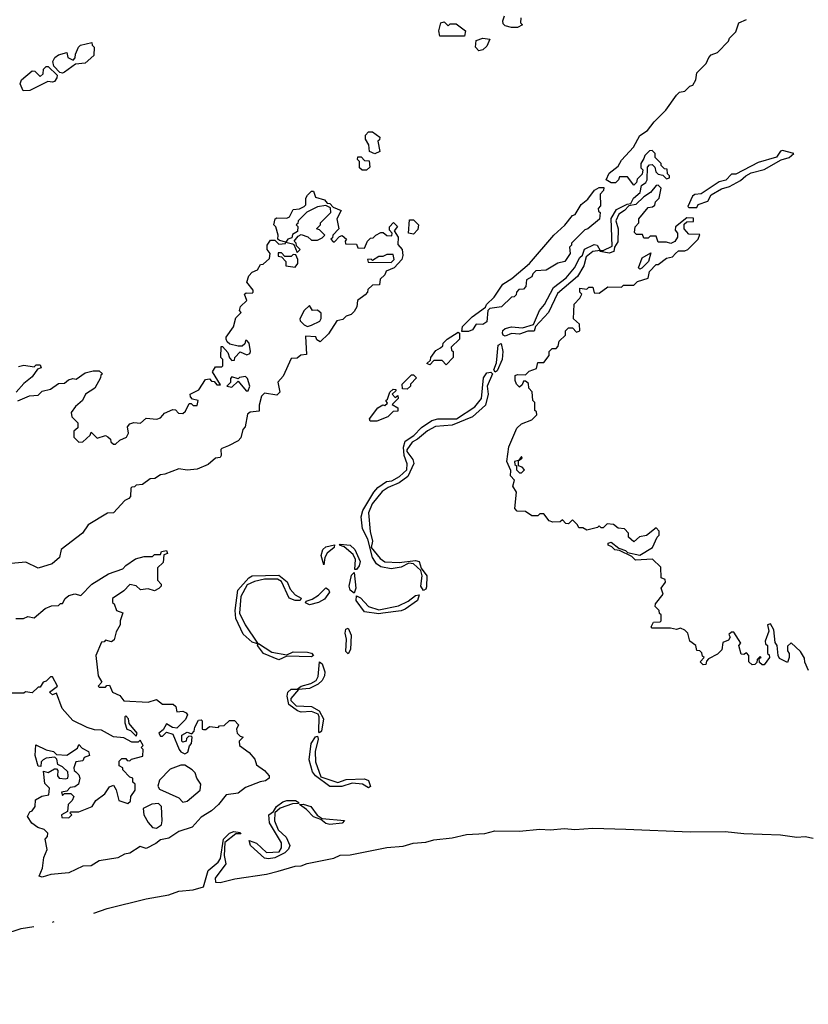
# Model space of a CAD drawing. Extents: x 2293878 to 2522763, y 823964 to 1006972.
# Tile 377 of 407: x 2509255 to 2513121, y 858957 to 863780. Entities that reach past the tile are written whole.
import ezdxf

# ---------------------------------------------------------------- set-up
doc = ezdxf.new("R2010")
doc.units = 0

msp = doc.modelspace()

# ---------------------------------------------------------------- linework, layer by layer
at = {"layer": '0CON20XD'}
for points in [[(2511695, 863742.5), (2511665, 863742.5), (2511635, 863750), (2511625, 863760), (2511622.5, 863775), (2511631.7, 863798.3)], [(2511711.7, 863788.3), (2511710, 863765), (2511720, 863755), (2511695, 863742.5)], [(2511435, 863700), (2511315, 863700), (2511310, 863725), (2511320, 863765), (2511335, 863770), (2511355, 863750), (2511365, 863760), (2511395, 863760), (2511440, 863725), (2511435, 863700)], [(2513121.7, 860591.7), (2513103, 860633), (2513101.7, 860651.7), (2513082.5, 860685), (2513037, 860727), (2513018.3, 860711.7), (2513018.3, 860688.3), (2513027.5, 860675), (2513027.5, 860655), (2513018.3, 860631.7), (2512980, 860650), (2512972.5, 860665), (2512967.5, 860715), (2512958.3, 860728.3), (2512951.7, 860791.7), (2512935, 860820), (2512920, 860815), (2512927.5, 860785), (2512910, 860735), (2512911.7, 860721.7), (2512920, 860715), (2512920, 860675), (2512928.3, 860668.3), (2512930, 860655), (2512905, 860620), (2512895, 860620), (2512881.7, 860631.7), (2512880, 860650), (2512890, 860655), (2512885, 860660), (2512870, 860645), (2512868.3, 860631.7), (2512858.3, 860621.7), (2512845, 860620), (2512830, 860635), (2512830, 860665), (2512818.3, 860678.3), (2512805, 860670), (2512791.7, 860671.7), (2512780, 860715), (2512790, 860725), (2512755, 860780), (2512745, 860780), (2512731.7, 860768.3), (2512737.5, 860755), (2512729.3, 860740.7), (2512701.7, 860728.3), (2512696.4, 860693.6), (2512675, 860672.5), (2512631.7, 860648.3), (2512621.7, 860638.3), (2512618.3, 860621.7), (2512605, 860620), (2512590, 860635), (2512610, 860655), (2512601.7, 860661.7), (2512598.3, 860678.3), (2512588.3, 860688.3), (2512575, 860690), (2512570, 860715), (2512540, 860735), (2512530, 860775), (2512515, 860790), (2512495, 860800), (2512475, 860792.5), (2512445, 860800), (2512355, 860800), (2512350, 860805), (2512361.7, 860828.3), (2512395, 860830), (2512400, 860835), (2512400, 860865), (2512391.7, 860871.7), (2512390, 860885), (2512370, 860905), (2512371.7, 860918.3), (2512410, 860965), (2512400, 860995), (2512420, 861025), (2512418.3, 861038.3), (2512400, 861045), (2512398.3, 861098.3), (2512357, 861137), (2512273, 861133), (2512255, 861150), (2512195, 861180), (2512173, 861183), (2512158.3, 861198.3), (2512140, 861205), (2512140, 861215), (2512155, 861220), (2512191.7, 861191.7), (2512225, 861180), (2512235, 861170), (2512295, 861157.5), (2512356.4, 861193.6), (2512380, 861245), (2512390, 861255), (2512390, 861275), (2512375, 861290), (2512327, 861253), (2512293, 861247), (2512265, 861222.5), (2512240, 861245), (2512240, 861265), (2512220, 861285), (2512188.3, 861288.3), (2512165, 861307.5), (2512135, 861310), (2512115, 861290), (2512105, 861290), (2512095, 861300), (2512087.5, 861292.5), (2512035, 861280), (2512015, 861290), (2511995, 861290), (2511990, 861305), (2511965, 861330), (2511945, 861310), (2511931.7, 861311.7), (2511915, 861330), (2511905, 861320), (2511868.3, 861318.3), (2511850, 861325), (2511825, 861360), (2511805, 861360), (2511795, 861350), (2511765, 861350), (2511735, 861370), (2511693, 861373), (2511682.5, 861385), (2511690, 861465), (2511672.5, 861495), (2511680, 861525), (2511660, 861545), (2511661.7, 861571.7), (2511642.5, 861615), (2511653, 861687), (2511691.7, 861778.3), (2511715, 861800), (2511765, 861820), (2511790, 861845), (2511788.3, 861858.3), (2511780, 861865), (2511780, 861905), (2511770, 861915), (2511767, 861957), (2511750, 861975), (2511748.3, 861998.3), (2511735, 862010), (2511725, 862010), (2511718.3, 861991.7), (2511705, 861980), (2511690, 861995), (2511683, 862013), (2511683, 862037), (2511695, 862042.5), (2511735, 862040), (2511751.7, 862058.3), (2511788.3, 862071.7), (2511795, 862100), (2511825, 862100), (2511850, 862135), (2511850, 862155), (2511865, 862170), (2511885, 862170), (2511895, 862180), (2511900, 862205), (2511930, 862235), (2511930, 862255), (2511945, 862270), (2511965, 862270), (2511985, 862250), (2512000, 862255), (2511998.3, 862288.3), (2511970, 862315), (2511973, 862387), (2512000, 862415), (2512010, 862435), (2512000, 862445), (2512000, 862465), (2512035, 862460), (2512045, 862470), (2512065, 862470), (2512071.7, 862441.7), (2512095, 862440), (2512138.3, 862471.7), (2512205, 862470), (2512215, 862480), (2512265, 862480), (2512283, 862497), (2512336.4, 862513.6), (2512343, 862547), (2512375, 862580), (2512385, 862580), (2512425, 862612.5), (2512455, 862617.5), (2512470, 862635), (2512485, 862647.5), (2512515, 862647.5), (2512530, 862655), (2512580, 862705), (2512588.3, 862728.3), (2512535, 862730), (2512512.5, 862755), (2512511.7, 862778.3), (2512525, 862790), (2512558.3, 862791.7), (2512558.3, 862808.3), (2512525, 862810), (2512470, 862765), (2512468.3, 862748.3), (2512480, 862735), (2512480, 862715), (2512466.4, 862693.6), (2512446.4, 862683.6), (2512425, 862690), (2512385, 862690), (2512375, 862720), (2512345, 862720), (2512335, 862710), (2512315, 862710), (2512308.3, 862728.3), (2512278.3, 862728.3), (2512268.3, 862738.3), (2512272.5, 862765), (2512290, 862785), (2512290, 862805), (2512335, 862860), (2512357, 862863), (2512368.3, 862871.7), (2512371.7, 862888.3), (2512390, 862905), (2512400, 862955), (2512385, 862970), (2512375, 862967.5), (2512346.7, 862933.3), (2512315, 862912.5), (2512276, 862874), (2512241.7, 862868.3), (2512220, 862845), (2512192, 862828), (2512177.5, 862795), (2512188, 862755), (2512187.7, 862692.3), (2512170, 862665), (2512166.7, 862645), (2512145, 862636.2), (2512100, 862645), (2512100, 862650), (2512115, 862650), (2512158.8, 862671.2), (2512154, 862806), (2512180.4, 862849.5), (2512233, 862877), (2512250, 862880), (2512263.6, 862906.4), (2512296.2, 862933.8), (2512303, 862967), (2512325, 862982.5), (2512330, 862995), (2512331.7, 863058.3), (2512341.7, 863068.3), (2512355, 863070), (2512368.3, 863058.3), (2512372.5, 863035), (2512385, 863022.5), (2512408.3, 863018.3), (2512425, 863000), (2512440, 863005), (2512440, 863015), (2512430, 863025), (2512428.3, 863048.3), (2512415, 863050), (2512400, 863065), (2512400, 863075), (2512370, 863105), (2512370, 863125), (2512355, 863140), (2512341.7, 863138.3), (2512320, 863115), (2512315, 863100), (2512300, 863075), (2512300, 863055), (2512310, 863045), (2512307, 863023), (2512281.7, 862998.3), (2512278.3, 862981.7), (2512265, 862970), (2512235, 863010), (2512195, 863010), (2512190, 862995), (2512175, 862980), (2512155, 862980), (2512130, 862995), (2512145, 863027.5), (2512188, 863062), (2512205, 863092.5), (2512263.8, 863156.2), (2512295, 863212.5), (2512333, 863237), (2512365, 863280), (2512423, 863337), (2512475, 863410), (2512490, 863425), (2512515, 863430), (2512540, 863455), (2512555, 863460), (2512570, 863485), (2512575, 863520), (2512620, 863565), (2512632.5, 863595), (2512645, 863607.5), (2512675, 863620), (2512730, 863675), (2512735, 863690), (2512765, 863720), (2512780, 863765), (2512818.3, 863781.7)], [(2511505, 863627.5), (2511490, 863645), (2511491.7, 863678.3), (2511525, 863690), (2511560, 863685), (2511545, 863650), (2511525, 863632.5), (2511505, 863627.5)], [(2509465, 863517.5), (2509451.7, 863521.7), (2509421.7, 863551.7), (2509417.5, 863575), (2509427.5, 863595), (2509445, 863607.5), (2509485, 863620), (2509490, 863595), (2509517.5, 863582.5), (2509527, 863593), (2509528.3, 863611.7), (2509542.5, 863645), (2509552.5, 863655), (2509608.3, 863668.3), (2509610, 863655), (2509620, 863645), (2509617.5, 863605), (2509575, 863567.5), (2509528.3, 863561.7), (2509475, 863522.5), (2509465, 863517.5)], [(2509271.7, 863431.7), (2509257.5, 863465), (2509263.3, 863485), (2509315, 863530), (2509328.3, 863528.3), (2509355, 863502.5), (2509370, 863515), (2509371.7, 863538.3), (2509385, 863550), (2509395, 863550), (2509438.3, 863508.3), (2509437.5, 863495), (2509425, 863477.5), (2509415, 863473.3), (2509393, 863477), (2509305, 863432.5), (2509271.7, 863431.7)], [(2510995, 863122.5), (2510970, 863135), (2510967, 863167), (2510950, 863195), (2510950, 863215), (2510965, 863230), (2510985, 863230), (2511020, 863205), (2511018.3, 863191.7), (2511010, 863185), (2511020, 863135), (2510995, 863122.5)], [(2510955, 863042.5), (2510933, 863043), (2510920, 863055), (2510920, 863085), (2510910, 863095), (2510911.7, 863108.3), (2510928.3, 863108.3), (2510945, 863090), (2510968.3, 863088.3), (2510971.7, 863058.3), (2510955, 863042.5)], [(2512575, 862860), (2512580, 862875), (2512628.8, 862891.2), (2512645, 862922.5), (2512695, 862951.2), (2512735, 862962.5), (2512788.3, 862991.7), (2512814.2, 863015.8), (2512840, 863030), (2512905, 863046.2), (2512987.3, 863092.7), (2513027.5, 863105), (2513050, 863125), (2512995, 863140), (2512985, 863136.7), (2512965, 863106.7), (2512875, 863081.2), (2512766, 863024), (2512745, 863022.5), (2512716.1, 862993.9), (2512683.9, 862986.1), (2512595, 862926.7), (2512565, 862923.8), (2512553.8, 862915), (2512530, 862865), (2512535, 862860), (2512575, 862860)], [(2509245, 861912.5), (2509303, 861937), (2509345, 861940), (2509365, 861960), (2509405, 861970), (2509445, 861997.5), (2509475, 862000), (2509493.9, 862016.1), (2509515, 862022.5), (2509531.7, 862018.3), (2509575, 862050), (2509615, 862060), (2509645, 862060), (2509660, 862045), (2509651.7, 862038.3), (2509650, 862025), (2509622.5, 861975), (2509577.5, 861945), (2509562.5, 861915), (2509527.5, 861885), (2509507.5, 861855), (2509510, 861835), (2509540, 861805), (2509540, 861780), (2509520, 861765), (2509520, 861735), (2509545, 861710), (2509565, 861712.5), (2509600, 861745), (2509605, 861760), (2509635, 861730), (2509675, 861742.5), (2509687, 861737), (2509700, 861725), (2509701.7, 861711.7), (2509715, 861700), (2509725, 861700), (2509745, 861720), (2509777.5, 861735), (2509787.5, 861755), (2509782.5, 861785), (2509795, 861800), (2509815, 861807.5), (2509847, 861803), (2509875, 861827.5), (2509927, 861823), (2509945, 861830), (2509957, 861843), (2509965, 861852.5), (2510005, 861870), (2510018.3, 861868.3), (2510033, 861853), (2510055, 861850), (2510068.3, 861861.7), (2510085, 861900), (2510095, 861900), (2510105, 861890), (2510125, 861890), (2510130, 861915), (2510101.7, 861921.7), (2510091.7, 861931.7), (2510090, 861945), (2510133, 861967), (2510165, 862017.5), (2510185, 862020), (2510195, 862010), (2510208.3, 862008.3), (2510221.7, 861991.7), (2510238.3, 861991.7), (2510200, 862055), (2510215, 862080), (2510245, 862080), (2510250, 862085), (2510250, 862115), (2510240, 862125), (2510241.7, 862178.3), (2510248.3, 862178.3), (2510275, 862150), (2510283, 862123), (2510295, 862110), (2510308.3, 862111.7), (2510310, 862125), (2510335, 862152.5), (2510368.3, 862138.3), (2510382.5, 862145), (2510386.7, 862155), (2510380, 862195), (2510368.3, 862208.3), (2510361.7, 862208.3), (2510358.3, 862191.7), (2510345, 862180), (2510325, 862180), (2510285, 862190), (2510271.7, 862201.7), (2510267.5, 862215), (2510267.5, 862225), (2510302.5, 862275), (2510315, 862320), (2510340, 862345), (2510332.5, 862355), (2510337.5, 862375), (2510367.5, 862405), (2510357.5, 862435), (2510365, 862442.5), (2510395, 862440), (2510400, 862445), (2510400, 862455), (2510367.5, 862495), (2510377.5, 862525), (2510395, 862542.5), (2510420, 862555), (2510435, 862580), (2510448.3, 862581.7), (2510480, 862610), (2510482.5, 862635), (2510467.5, 862655), (2510467.5, 862675), (2510485, 862700), (2510505, 862700), (2510525, 862680), (2510557, 862683), (2510560, 862690), (2510591.7, 862681.7), (2510598.3, 862678.3), (2510615, 862640), (2510630, 862655), (2510611.7, 862671.7), (2510610, 862685), (2510600, 862695), (2510620, 862720), (2510635, 862727.5), (2510667, 862717), (2510685, 862700), (2510715, 862700), (2510738.3, 862711.7), (2510750, 862725), (2510725, 862750), (2510710, 862755), (2510730, 862775), (2510730, 862785), (2510780, 862835), (2510778.3, 862858.3), (2510755, 862870), (2510715, 862862.5), (2510663, 862837), (2510620, 862795), (2510618.3, 862781.7), (2510610, 862775), (2510617.5, 862767.5), (2510617, 862743), (2510591.7, 862728.3), (2510588.3, 862711.7), (2510570, 862705), (2510560, 862690), (2510528.3, 862698.3), (2510520, 862705), (2510522.5, 862725), (2510510, 862765), (2510500, 862775), (2510507.5, 862805), (2510515, 862810), (2510565, 862807.5), (2510577.5, 862815), (2510595, 862850), (2510627, 862853), (2510650, 862865), (2510657, 862873), (2510657.5, 862905), (2510665, 862920), (2510685, 862940), (2510695, 862940), (2510705, 862910), (2510748.3, 862898.3), (2510761.7, 862881.7), (2510775, 862880), (2510791.7, 862861.7), (2510830, 862845), (2510810, 862805), (2510820, 862755), (2510790, 862725), (2510788.3, 862711.7), (2510780, 862705), (2510791.7, 862691.7), (2510798.3, 862691.7), (2510821.7, 862718.3), (2510835, 862722.5), (2510857.5, 862705), (2510850, 862695), (2510851.7, 862681.7), (2510905, 862680), (2510911.7, 862661.7), (2510945, 862660), (2510960, 862695), (2510975, 862710), (2510988.3, 862711.7), (2511000, 862725), (2511025, 862737.5), (2511037, 862737), (2511055, 862722.5), (2511078.3, 862721.7), (2511080, 862735), (2511068.3, 862748.3), (2511067.5, 862765), (2511086.4, 862786.4), (2511107, 862767), (2511090, 862745), (2511110, 862715), (2511108.3, 862678.3), (2511130, 862655), (2511132.5, 862625), (2511127.5, 862605), (2511090, 862565), (2511051.7, 862548.3), (2511045, 862530), (2511021.7, 862508.3), (2511018.3, 862481.7), (2510985, 862480), (2510961.7, 862458.3), (2510960, 862445), (2510948.3, 862431.7), (2510910, 862405), (2510907, 862373), (2510895, 862350), (2510880, 862335), (2510855, 862327.5), (2510838.3, 862311.7), (2510810, 862305), (2510769.3, 862240.7), (2510728.3, 862201.7), (2510711.7, 862211.7), (2510707, 862227), (2510655, 862230), (2510660, 862140), (2510633, 862137), (2510615, 862122.5), (2510585, 862120), (2510547, 862033), (2510520, 862005), (2510530, 861955), (2510515, 861940), (2510455, 861950), (2510440, 861935), (2510428.3, 861891.7), (2510428.3, 861861.7), (2510385, 861857.5), (2510371.7, 861848.3), (2510360, 861785), (2510348.3, 861771.7), (2510338.3, 861731.7), (2510325, 861717.5), (2510278.3, 861691.7), (2510245, 861680), (2510240, 861675), (2510242.5, 861645), (2510237.5, 861635), (2510215, 861632.5), (2510178.3, 861601.7), (2510125, 861578.8), (2510075, 861572.5), (2510035, 861580), (2509967, 861553), (2509945, 861550), (2509917, 861533), (2509895, 861530), (2509857, 861503), (2509825, 861500), (2509818.3, 861491.7), (2509805, 861490), (2509800, 861485), (2509797.5, 861445), (2509790, 861435), (2509770, 861425), (2509715, 861363.8), (2509685, 861362.5), (2509590, 861305), (2509562.5, 861265), (2509457.5, 861185), (2509450, 861145), (2509413.3, 861115), (2509345, 861093.8), (2509285, 861123.3), (2509213.6, 861116.4)], [(2511421.7, 862251.7), (2511425, 862277.5), (2511472.5, 862325), (2511538.3, 862371.7), (2511542.5, 862385), (2511580, 862420), (2511623.8, 862485), (2511668, 862512), (2511754, 862586), (2511874, 862725), (2511926.4, 862773.6), (2511965, 862820), (2511977.5, 862825), (2512006.7, 862875), (2512039.3, 862900.7), (2512072.5, 862945), (2512095, 862957.5), (2512118.3, 862958.3), (2512117, 862943), (2512100, 862925), (2512101.7, 862868.3), (2512090, 862855), (2512091.7, 862841.7), (2512100, 862835), (2512097, 862803), (2512040, 862755), (2512025, 862750), (2511960, 862685), (2511960, 862675), (2511950, 862665), (2511952.5, 862635), (2511927.5, 862595), (2511893, 862587), (2511835, 862552.5), (2511785, 862550), (2511770, 862535), (2511765, 862520), (2511740, 862505), (2511736.4, 862473.6), (2511725, 862460), (2511701.7, 862458.3), (2511690, 862445), (2511688.3, 862431.7), (2511678.3, 862421.7), (2511665, 862420), (2511617, 862373), (2511560, 862365), (2511550, 862355), (2511545, 862300), (2511525, 862287.5), (2511491.7, 862288.3), (2511475, 862260), (2511455, 862252.5), (2511421.7, 862251.7)], [(2511185, 862730), (2511160, 862735), (2511165, 862800), (2511185, 862800), (2511210, 862775), (2511207, 862753), (2511185, 862730)], [(2511635, 862230), (2511625, 862233.8), (2511621.4, 862245), (2511623.4, 862256.6), (2511635, 862268), (2511665, 862275.7), (2511719.6, 862270.5), (2511773.6, 862286.4), (2511802.5, 862355), (2511827.5, 862385), (2511872.1, 862467.9), (2511934, 862515), (2511974, 862565), (2512001.2, 862615), (2512014.1, 862625.9), (2512024.3, 862655.7), (2512071.2, 862678.8), (2512085.7, 862675.7), (2512100, 862650), (2512065, 862643.8), (2512032.3, 862617.7), (2512020, 862575), (2511988.5, 862521.5), (2511891.3, 862438.7), (2511847.5, 862345), (2511783, 862277), (2511776.4, 862253.6), (2511745, 862254), (2511705, 862240), (2511665, 862242.9), (2511635, 862230)], [(2510605, 862567.5), (2510617.5, 862585), (2510617.5, 862605), (2510608.3, 862628.3), (2510595, 862630), (2510585, 862620), (2510555, 862620), (2510538.3, 862638.3), (2510521.7, 862638.3), (2510521.7, 862621.7), (2510538.3, 862618.3), (2510560, 862595), (2510560, 862575), (2510605, 862567.5)], [(2511075, 862590), (2511090, 862605), (2511085, 862630), (2511055, 862630), (2511035, 862620), (2511015, 862620), (2510985, 862600), (2510977.5, 862607.5), (2510960, 862605), (2510962.5, 862592.5), (2511075, 862590)], [(2512295, 862557.5), (2512287.5, 862565), (2512306.4, 862613.6), (2512348.3, 862638.3), (2512337.5, 862595), (2512305, 862562.5), (2512295, 862557.5)], [(2510665, 862277.5), (2510685, 862283.3), (2510726.4, 862303.6), (2510733, 862317), (2510733, 862343), (2510715, 862357.5), (2510690, 862355), (2510675, 862380), (2510650, 862355), (2510627.5, 862315), (2510630, 862305), (2510650, 862285), (2510665, 862277.5)], [(2511345, 862090), (2511325, 862110), (2511285, 862110), (2511265, 862090), (2511250, 862095), (2511268.3, 862111.7), (2511270, 862125), (2511295, 862160), (2511318.3, 862171.7), (2511328.3, 862181.7), (2511330, 862195), (2511350, 862215), (2511405, 862250), (2511410, 862245), (2511410, 862215), (2511370, 862175), (2511371.7, 862161.7), (2511380, 862155), (2511380, 862125), (2511345, 862090)], [(2511585, 862053.3), (2511578.8, 862065), (2511591.7, 862098.3), (2511600.8, 862185), (2511615, 862193.3), (2511622.9, 862155), (2511620.6, 862115), (2511595, 862060), (2511585, 862053.3)], [(2509249.3, 862080.7), (2509275, 862087.5), (2509325, 862080), (2509335, 862090), (2509355, 862090), (2509360, 862075), (2509341.7, 862068.3), (2509315, 862030), (2509275, 861997.5), (2509237.5, 861955)], [(2511235, 860983.8), (2511221.2, 861005), (2511228, 861055), (2511221.2, 861081.2), (2511185, 861114), (2511162.5, 861117.5), (2511125, 861098.1), (2511075, 861090), (2511025, 861100), (2511004.6, 861114.6), (2510984.5, 861145), (2510961.9, 861235), (2510935.5, 861285), (2510929.4, 861345), (2510936.7, 861375), (2510990, 861465), (2511010.9, 861489.1), (2511052.6, 861517.4), (2511078.6, 861521.4), (2511117.3, 861542.7), (2511152.9, 861575), (2511153.5, 861605), (2511140, 861645), (2511135.7, 861685.7), (2511144.6, 861715.4), (2511187.3, 861742.7), (2511225, 861782.9), (2511275, 861817.1), (2511305, 861824.4), (2511395.8, 861824.2), (2511486.3, 861883.7), (2511518.6, 861925), (2511528, 862025), (2511545, 862050), (2511565, 862053.3), (2511573.3, 862045), (2511545.8, 861985), (2511550.6, 861945), (2511538.5, 861891.5), (2511474, 861835), (2511375, 861793.3), (2511292.9, 861787.1), (2511253.8, 861766.2), (2511205.4, 861724.6), (2511179.1, 861710.9), (2511153, 861673), (2511152.5, 861665), (2511181.4, 861625), (2511186.5, 861606.5), (2511158.2, 861541.8), (2511115, 861511.9), (2511061.3, 861488.7), (2511031.8, 861468.2), (2510982, 861408), (2510964.4, 861365), (2510972.7, 861272.7), (2510983.8, 861226.2), (2510977.5, 861195), (2511021.1, 861141.1), (2511045, 861124.4), (2511115, 861120.5), (2511195, 861130.8), (2511213.8, 861125), (2511223, 861093), (2511250.8, 861055), (2511248.8, 861001.2), (2511245, 860990), (2511235, 860983.8)], [(2510375, 861962.5), (2510383.3, 861985), (2510371.7, 862021.7), (2510361.7, 862031.7), (2510333, 862027), (2510325, 862020), (2510295, 862030), (2510288.3, 862021.7), (2510287.5, 862002.5), (2510270, 861985), (2510295, 861980), (2510325, 862010), (2510365, 861962.5), (2510375, 861962.5)], [(2511155, 861970), (2511131.7, 861971.7), (2511130, 861995), (2511175, 862040), (2511185, 862040), (2511200, 862025), (2511170, 861995), (2511170, 861985), (2511155, 861970)], [(2511005, 861812.5), (2510972.5, 861812.5), (2510970, 861825), (2511010.7, 861879.3), (2511035, 861892.5), (2511045, 861890), (2511058.3, 861901.7), (2511050, 861915), (2511058.3, 861921.7), (2511070, 861955), (2511085, 861970), (2511098.3, 861968.3), (2511098.3, 861961.7), (2511080, 861945), (2511095, 861930), (2511108.3, 861938.3), (2511110, 861925), (2511080, 861895), (2511108.3, 861878.3), (2511108.3, 861861.7), (2511085, 861860), (2511060, 861835), (2511005, 861812.5)], [(2511715, 861560), (2511730, 861575), (2511718.3, 861588.3), (2511700, 861595), (2511700, 861620), (2511718.3, 861631.7), (2511715, 861640), (2511700, 861620), (2511680, 861615), (2511681.7, 861601.7), (2511690, 861595), (2511690, 861575), (2511705, 861560), (2511715, 861560)], [(2509235, 860846.2), (2509273, 860847), (2509295, 860856.7), (2509325, 860850), (2509380, 860895), (2509410.7, 860909.3), (2509445, 860910), (2509455, 860920), (2509465, 860920), (2509477.5, 860945), (2509495, 860960), (2509525, 860966.7), (2509555, 860960), (2509607.5, 861015), (2509690, 861065), (2509760.7, 861089.3), (2509775, 861106.7), (2509821.7, 861138.3), (2509865, 861150), (2509905, 861150), (2509915, 861160), (2509945, 861160), (2509950, 861175), (2509975, 861180), (2509980, 861165), (2509961.7, 861158.3), (2509958.3, 861121.7), (2509930, 861095), (2509930, 861035), (2509947.5, 861015), (2509947.5, 861005), (2509936.4, 860993.6), (2509915, 860982.5), (2509885, 860992.5), (2509847, 860987), (2509826.2, 861006.2), (2509795, 861012.5), (2509765, 860982.5), (2509710, 860945), (2509710, 860925), (2509718.3, 860918.3), (2509730, 860885), (2509760, 860875), (2509747.5, 860835), (2509747.5, 860815), (2509728.3, 860781.7), (2509718.3, 860741.7), (2509705, 860732.5), (2509675, 860740), (2509668.3, 860731.7), (2509655, 860730), (2509627.5, 860665), (2509640, 860565), (2509657.5, 860535), (2509640, 860515), (2509645, 860510), (2509675, 860510), (2509681.7, 860518.3), (2509695, 860520), (2509710, 860485), (2509745, 860470), (2509765, 860442.5), (2509885, 860437.5), (2509925, 860450), (2509955, 860427.5), (2510007, 860427), (2510020, 860415), (2510025, 860390), (2510055, 860392.5), (2510070, 860385), (2510077.5, 860375), (2510068.3, 860351.7), (2510025, 860310), (2510003, 860313), (2509975, 860330), (2509958.3, 860301.7), (2509937.5, 860285), (2509945, 860270), (2509955, 860270), (2509975, 860290), (2510005, 860280), (2510036.7, 860205), (2510045, 860193.3), (2510065, 860183.3), (2510078.3, 860191.7), (2510087.5, 860222.5), (2510097.5, 860235), (2510100, 860265), (2510095, 860270), (2510081.7, 860268.3), (2510071.7, 860258.3), (2510070, 860245), (2510055, 860240), (2510050, 860245), (2510050, 860275), (2510075, 860290), (2510098.3, 860281.7), (2510110, 860295), (2510112.5, 860315), (2510131.7, 860348.3), (2510145, 860350), (2510150, 860345), (2510150, 860305), (2510155, 860302.5), (2510167, 860303), (2510185, 860317.5), (2510227, 860313), (2510235, 860320), (2510257, 860323), (2510283, 860347), (2510307, 860347), (2510327.5, 860325), (2510317.5, 860305), (2510320, 860285), (2510335, 860270), (2510350, 860265), (2510330, 860245), (2510332.5, 860225), (2510379.3, 860189.3), (2510407, 860157), (2510415, 860130), (2510455, 860102.5), (2510477.5, 860075), (2510477.5, 860065), (2510459.6, 860050.5), (2510433.6, 860046.4), (2510361.2, 860018.8), (2510325, 859991.2), (2510267.5, 859982.5), (2510230, 859935), (2510195, 859903.8), (2510145, 859873.3), (2510100, 859825), (2510035, 859803.3), (2509985, 859770), (2509945, 859762.5), (2509922.5, 859745), (2509875, 859720), (2509845, 859730), (2509795, 859697.5), (2509768.3, 859691.7), (2509735.5, 859674.5), (2509645, 859660), (2509605, 859634.2), (2509565, 859633.3), (2509495, 859601.2), (2509407, 859593), (2509365, 859580), (2509350, 859585), (2509367, 859623), (2509373.3, 859675), (2509390, 859715), (2509380, 859765), (2509391.7, 859778.3), (2509392.5, 859795), (2509375, 859812.5), (2509343, 859823), (2509313.6, 859843.6), (2509293, 859877), (2509305, 859900), (2509316.4, 859903.6), (2509330, 859925), (2509331.7, 859958.3), (2509363.6, 859976.4), (2509397.5, 859982.5), (2509400, 860015), (2509378.3, 860038.3), (2509371.7, 860098.3), (2509395, 860092.5), (2509425, 860110), (2509435, 860110), (2509441.7, 860101.7), (2509440, 860075), (2509447.5, 860065), (2509479.3, 860060.7), (2509490, 860065), (2509492.5, 860075), (2509490, 860095), (2509465, 860120), (2509441.7, 860131.7), (2509437, 860157), (2509427.5, 860167.5), (2509385, 860162.5), (2509370, 860155), (2509360, 860145), (2509358.3, 860121.7), (2509345, 860122.5), (2509331.2, 860175), (2509333, 860227), (2509385, 860202.5), (2509420, 860195), (2509435, 860180), (2509485, 860177.5), (2509538.3, 860211.7), (2509545, 860230), (2509561.7, 860211.7), (2509592.5, 860195), (2509597.5, 860175), (2509570, 860165), (2509565, 860150), (2509530, 860145), (2509520, 860115), (2509521.7, 860101.7), (2509530, 860095), (2509545, 860080), (2509550, 860065), (2509542.5, 860035), (2509525, 860022.5), (2509501.7, 860018.3), (2509485, 860000), (2509460, 859995), (2509465, 859980), (2509475, 859990), (2509505, 859990), (2509520, 859975), (2509512.5, 859955), (2509492.5, 859935), (2509488.3, 859901.7), (2509460, 859885), (2509461.7, 859871.7), (2509495, 859870), (2509510, 859885), (2509500, 859895), (2509505, 859900), (2509545, 859900), (2509610, 859925), (2509627.5, 859955), (2509671.7, 859988.3), (2509695, 860022.5), (2509715, 860030), (2509727, 860007), (2509740, 859955), (2509785, 859940), (2509798.3, 859951.7), (2509800, 859975), (2509820, 860005), (2509820, 860035), (2509810, 860045), (2509810, 860065), (2509795, 860070), (2509760, 860105), (2509760, 860115), (2509742.5, 860125), (2509743, 860147), (2509755, 860160), (2509775, 860160), (2509781.7, 860151.7), (2509795, 860150), (2509803, 860157), (2509858.3, 860171.7), (2509860, 860205), (2509850, 860215), (2509860, 860225), (2509845, 860250), (2509835, 860240), (2509805, 860240), (2509765, 860262.5), (2509715, 860267.5), (2509655, 860298.8), (2509620.7, 860300.7), (2509585, 860313.3), (2509515, 860347.5), (2509462.5, 860405), (2509435, 860480), (2509415, 860472.5), (2509400, 860485), (2509440, 860515), (2509415, 860560), (2509405, 860560), (2509385, 860540), (2509370, 860535), (2509355, 860510), (2509345, 860510), (2509315, 860482.5), (2509282.5, 860487.5), (2509275, 860480), (2509215, 860480)], [(2510745, 861110), (2510733.1, 861155), (2510741.2, 861185), (2510755, 861197.9), (2510797.3, 861207.3), (2510796, 861195), (2510762.7, 861167.3), (2510750, 861145), (2510745, 861110)], [(2510905, 861086), (2510897, 861087), (2510900.6, 861135), (2510889.6, 861159.6), (2510845, 861197.5), (2510822.5, 861205), (2510825, 861210), (2510875, 861206.4), (2510897.8, 861185), (2510924.2, 861125), (2510919.5, 861105), (2510905, 861086)], [(2510420, 860720), (2510415, 860723.3), (2510395, 860730.6), (2510350.3, 860770.3), (2510315, 860846.7), (2510311.5, 860885), (2510323.8, 860985), (2510377.8, 861045), (2510395, 861056.2), (2510525, 861059.5), (2510566.4, 861026.4), (2510580.2, 860990.2), (2510605, 860962), (2510635, 860946.2), (2510630, 860935), (2510605, 860934.3), (2510575, 860945.7), (2510537.4, 861027.4), (2510518.9, 861038.9), (2510455, 861038.8), (2510405, 861028.5), (2510369.1, 861010.9), (2510339.5, 860955), (2510332.2, 860872.2), (2510359.5, 860815), (2510420, 860725), (2510420, 860720)], [(2510895, 860971.2), (2510874.6, 860984.7), (2510870, 861005), (2510880.9, 861059.1), (2510895, 861072.5), (2510902.7, 860995), (2510895, 860971.2)], [(2510675, 860912.7), (2510655, 860924), (2510658.6, 860931.4), (2510688.4, 860941.6), (2510718.9, 860961.1), (2510755, 860996.2), (2510769.3, 860989.3), (2510774.2, 860975), (2510748.6, 860941.4), (2510718.8, 860925), (2510675, 860912.7)], [(2511015, 860869.2), (2510945, 860878.6), (2510904.6, 860934.6), (2510905, 860957.5), (2510925, 860948.6), (2510964.6, 860904.6), (2511015, 860889.4), (2511112.2, 860907.8), (2511158.5, 860931.5), (2511195, 860960), (2511213, 860963), (2511204.4, 860935), (2511145, 860891.5), (2511125, 860883.6), (2511035, 860873.1), (2511015, 860869.2)], [(2510865, 860673.3), (2510853.3, 860685), (2510857.5, 860745), (2510850, 860775), (2510853.3, 860795), (2510865, 860800), (2510880, 860765), (2510876.7, 860695), (2510865, 860673.3)], [(2510525, 860644), (2510450.6, 860675), (2510420, 860715), (2510425, 860723.3), (2510490.9, 860680.9), (2510565, 860668.8), (2510595, 860682.5), (2510665, 860681.8), (2510685, 860677.1), (2510694.2, 860665), (2510685, 860659.5), (2510565, 860662.5), (2510525, 860644)], [(2510725, 860286.2), (2510721.8, 860291.8), (2510723.2, 860365), (2510717.5, 860377.5), (2510685, 860390.9), (2510635, 860387.9), (2510615.8, 860395), (2510574.5, 860425), (2510565.5, 860465.6), (2510569.6, 860485), (2510585, 860499.6), (2510615, 860500), (2510633.8, 860515), (2510682.3, 860527.7), (2510707.9, 860542.1), (2510718, 860562), (2510725, 860633.8), (2510737.5, 860625), (2510750.4, 860585), (2510748.5, 860565), (2510736.8, 860543.3), (2510717.1, 860525), (2510675, 860503.8), (2510620.7, 860499.3), (2510583.8, 860455), (2510583.3, 860445), (2510609.3, 860419.3), (2510685.3, 860415.3), (2510722.9, 860395), (2510744.5, 860355), (2510735, 860294.2), (2510725, 860286.2)], [(2509825, 860270), (2509830, 860285), (2509791.7, 860331.7), (2509787.5, 860355), (2509775, 860370), (2509770, 860365), (2509770, 860335), (2509780, 860305), (2509798.3, 860298.3), (2509825, 860270)], [(2510965, 860016.9), (2510935, 860034.7), (2510885, 860040.4), (2510834, 860024), (2510775, 860024.2), (2510705, 860075.5), (2510690.4, 860095), (2510673.5, 860155), (2510683.5, 860235), (2510705, 860266.7), (2510715, 860270), (2510717.7, 860255), (2510703.5, 860195), (2510704.4, 860145), (2510731.3, 860071.3), (2510815, 860042.7), (2510855, 860058.4), (2510945, 860061.8), (2510965, 860053.5), (2510975, 860023.3), (2510965, 860016.9)], [(2510055, 859947.5), (2510075, 859952.5), (2510140, 860005), (2510142.5, 860035), (2510122.5, 860065), (2510115, 860090), (2510100, 860105), (2510065, 860127.5), (2510045, 860127.5), (2509991.7, 860108.3), (2509940, 860055), (2509932.5, 860025), (2509940, 860010), (2510035, 859967.5), (2510055, 859947.5)], [(2509925, 859820), (2509950, 859835), (2509952.5, 859855), (2509950, 859925), (2509935, 859940), (2509903, 859937), (2509860, 859915), (2509863.3, 859885), (2509885, 859847.5), (2509905, 859822.5), (2509925, 859820)], [(2510475, 859668.8), (2510455, 859673.2), (2510386.9, 859735), (2510380.3, 859759.7), (2510415.2, 859745.2), (2510465, 859700), (2510526.3, 859703.7), (2510537.6, 859722.4), (2510537.7, 859747.7), (2510479.3, 859845), (2510475.5, 859885), (2510498.5, 859901.5), (2510513.5, 859925), (2510545, 859947.7), (2510564.7, 859955.3), (2510606.2, 859955), (2510623.8, 859945), (2510619.4, 859940.6), (2510592, 859938), (2510532.2, 859917.8), (2510506.1, 859893.9), (2510503.8, 859855), (2510521.8, 859811.7), (2510560.4, 859775), (2510578.7, 859735), (2510572.9, 859717.1), (2510555, 859698.5), (2510505, 859674.1), (2510475, 859668.8)], [(2510775, 859838.2), (2510755, 859842.7), (2510731.4, 859861.4), (2510695, 859875.6), (2510660.9, 859910.9), (2510626.7, 859935), (2510645, 859937.3), (2510682.5, 859925), (2510712.5, 859882.5), (2510737.4, 859867.4), (2510846.4, 859856.4), (2510835, 859843.4), (2510775, 859838.2)], [(2509618.1, 859403.2), (2509684.3, 859425.7), (2509875, 859473.8), (2509985, 859493.3), (2510035, 859511.6), (2510105, 859517.5), (2510155, 859532.8), (2510178.5, 859611.5), (2510227.2, 859652.8), (2510239.4, 859670.6), (2510253.8, 859765), (2510283.5, 859795), (2510305, 859802.9), (2510335, 859798), (2510338.8, 859791.2), (2510315, 859791.4), (2510260, 859750), (2510257.8, 859685), (2510265.3, 859645), (2510212.7, 859575), (2510214.3, 859554.3), (2510237.4, 859552.6), (2510309.1, 859570.9), (2510465, 859594.2), (2510521.5, 859608.5), (2510605, 859633.8), (2510635, 859634.2), (2510664.3, 859645.7), (2510795, 859671.7), (2510825, 859686.7), (2510875, 859688.4), (2511055.2, 859724.8), (2511135, 859731.7), (2511183.7, 859746.3), (2511245, 859751.3), (2511285, 859763), (2511375, 859772.6), (2511445, 859788.3), (2511535, 859793.3), (2511583.9, 859806.1), (2511705, 859805.2), (2511805, 859814.3), (2511855, 859810.5), (2511925, 859818.1), (2511976.7, 859813.3), (2512065, 859819.5), (2512225.8, 859814.2), (2512541.8, 859801.8), (2512713.7, 859803.7), (2512805, 859793.9), (2512985, 859787.1), (2513065, 859775.5), (2513105, 859779.3), (2513145, 859770.8)], [(2509415.2, 859359.7), (2509423.3, 859361.7)], [(2508073.5, 858956.6), (2508076.3, 858957.3), (2508235, 859012.8), (2508475, 859108.9), (2508695, 859172.6), (2508720.9, 859189.1), (2508855, 859231.6), (2508886.2, 859235), (2508995, 859270.4), (2509046.2, 859275), (2509170.5, 859309.5), (2509223.3, 859315), (2509261.4, 859328.6), (2509324.5, 859337)]]:
    msp.add_lwpolyline(points, dxfattribs=at)

doc.saveas('drawing.dxf')
